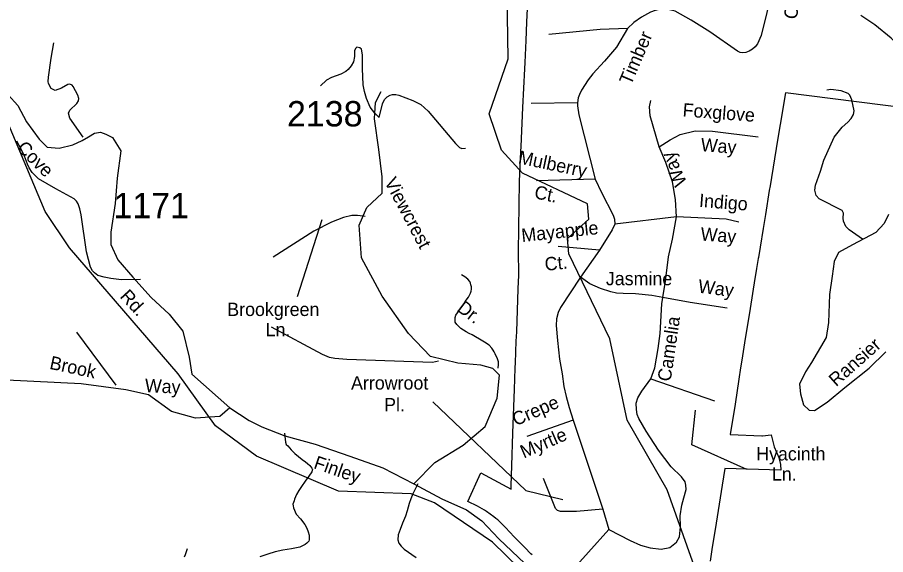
# Model space of a CAD drawing. Extents: x 884530 to 1028605, y 526725 to 653634.
# Drawn here: x 952140 to 956415, y 581635 to 584283 of the extents above; entities that cross this region are included whole.
import ezdxf

# ---------------------------------------------------------------- set-up
doc = ezdxf.new("R2010")
doc.units = 0
for name, color, linetype in [('Exist Boundary Political City Limit New', 7, 'Continuous'), ('Exist Hydrographic Creek Single Shore', 7, 'Continuous'), ('Exist Road Non-System Type 51', 7, 'Continuous'), ('Exist Road Non-System Type 51 Label', 7, 'Continuous'), ('Exist Road Secondary Type 51 Attributed', 7, 'Continuous'), ('Exist Road Secondary Type 51 Label', 7, 'Continuous'), ('Exist Road Secondary Type 51 Number Label', 7, 'Continuous'), ('Map Preparation Boundary City Limit Buffer Line', 7, 'Continuous')]:
    doc.layers.add(name, color=color, linetype=linetype)

msp = doc.modelspace()

# ---------------------------------------------------------------- linework, layer by layer
at = {"layer": 'Exist Boundary Political City Limit New'}
for points in [[(954673.9, 581634.4), (954668.2, 581640.3), (954638.4, 581670.3), (954621.4, 581686.8), (954596.8, 581712), (954586.9, 581722.4), (954563.5, 581747.8), (954544.7, 581768.1), (954535.1, 581778.1), (954525.4, 581787.8), (954515.4, 581797.2), (954505.2, 581806.4), (954496, 581814.1), (954486.4, 581821.3), (954449.9, 581847.9), (954439.7, 581854.9), (954429.2, 581861.2), (954417.3, 581867.8), (954405.1, 581874), (954357.6, 581897.2), (954421.9, 582038.4), (954570.8, 581957.7), (954571.1, 581975.4), (954574.8, 582073.8), (954580.2, 582233.7), (954587.8, 582450.8), (954589.4, 582500), (954591.4, 582556.4), (954592.2, 582580.9), (954593.9, 582633.5), (954594.1, 582634.9), (954595.9, 582687.1), (954599.4, 582732.9), (954606.1, 582945.1), (954608.4, 583013.2), (954608.1, 583134.8), (954609.4, 583239.8), (954609.4, 583242.4), (954612.2, 583471.9), (954612.3, 583473.8), (954619.2, 583622.1), (954620.4, 583646.3), (954629.3, 583838.9), (954638.2, 584029.6), (954639.7, 584061.2), (954644.8, 584169.1), (954648.9, 584258.8), (954656.9, 584430.1)], [(956633.9, 583821.1), (955920.9, 583911.3), (955895.4, 583755.1), (955882.5, 583676.9), (955845.8, 583453), (955842, 583430.4), (955822.6, 583312.1), (955811.2, 583242.5), (955796.4, 583150.5), (955788.2, 583100.1), (955787.2, 583094.5), (955779.4, 583046.1), (955777.4, 583033.6), (955771.4, 582996.8), (955747.2, 582848), (955743.8, 582826.9), (955723.4, 582701), (955705.9, 582593.4), (955699.9, 582556.4), (955691.6, 582500), (955673.5, 582376.4), (955649.8, 582228.1), (955804.9, 582220.8), (955807.7, 582220.7), (955851.6, 582225.2), (955865.6, 582167.5), (955888.8, 582114.9), (955897.6, 582079.8), (955898.4, 582052.1), (955622.9, 582059.5), (955609.7, 581977.2), (955579.9, 581791.1), (955559.2, 581660.9), (955550.1, 581603.9)]]:
    msp.add_lwpolyline(points, dxfattribs=at)
at = {"layer": 'Exist Hydrographic Creek Single Shore'}
for points in [[(955834.6, 581131.8), (955791.6, 581099.8), (955650, 581102.6), (955592.7, 581130), (955339.4, 581046.5), (955190.1, 581069.3), (955010.6, 581177.9), (954478.9, 581697.2), (954193.9, 581890), (954078.8, 581935), (953720.6, 581948.7), (953318.2, 582120.9), (953115.1, 582269.4), (952932.6, 582525.7), (952396.2, 583146.9), (952277.4, 583326.5), (952046.7, 583869.4), (951703, 584279.9), (951572.7, 584600.8), (951405.7, 584824.1)], [(955834.6, 581131.8), (955796.4, 581230.9), (955577.8, 581415.9), (955482.7, 581552.3), (955338.8, 581955.6), (955142.4, 582297.5), (955056.8, 582699.6), (954855, 583117.2), (954849.3, 583192.8), (954953, 583289.2), (954947.3, 583364.7), (954627.6, 583515.5), (954523.2, 583629.2), (954462.8, 583807.6), (954556, 584078.1), (954550.8, 584396.6)]]:
    msp.add_lwpolyline(points, dxfattribs=at)
at = {"layer": 'Exist Road Non-System Type 51'}
for p, q in [((954897.2, 583861.8), (954669.6, 583858.6)), ((954985.2, 583485.2), (954695.8, 583477.4)), ((955384.7, 583299.5), (955081.3, 583263.7)), ((955006.7, 583135.4), (954803.1, 583154.5)), ((955006.7, 583135.4), (954911.8, 583002.2)), ((952626.7, 582469.9), (952432.5, 582732.2)), ((955258.8, 582501.8), (955572.7, 582393.8)), ((954877.1, 582297.4), (954648.7, 582217.9)), ((954877.1, 582297.4), (955022.7, 581860)), ((955022.7, 581860), (955052.2, 581759.1)), ((955052.2, 581759.1), (954797.1, 581475.9))]:
    msp.add_line(p, q, dxfattribs=at)
for points in [[(955893.6, 584599.9), (955829.3, 584306.6), (955801.1, 584193.1), (955784.2, 584151.6), (955773, 584137.5), (955758.8, 584125.6), (955742.5, 584116), (955727.1, 584109.3), (955710.6, 584108.5), (955698.9, 584110.1), (955686.1, 584116), (955549.6, 584212.1), (955456.5, 584268.4), (955377.9, 584312.6), (955351, 584320.6), (955325.4, 584324.2), (955302.8, 584321.7), (955280.3, 584316.2), (955257.2, 584308), (955212.5, 584283.7), (955175.6, 584258.2), (955144.1, 584227.9)], [(956644, 584345.2), (956726.3, 584230.7), (956746.6, 584194.6), (956752.7, 584177.4), (956755.3, 584142.4), (956745.2, 584111.6), (956730.9, 584089.4), (956705, 584070.6), (956663.7, 584059.2), (956629.9, 584060), (956599.1, 584067.5), (956540, 584091.6), (956511.2, 584111.8), (956442, 584179.8), (956362.2, 584246.8), (956291.8, 584292.6)], [(955144.1, 584227.9), (955009.2, 584223.6), (954755.8, 584197.9)], [(955144.1, 584227.9), (955090.5, 584136.1), (955030.9, 584066.2), (954973.4, 584004.6), (954949.8, 583974.9), (954916.9, 583924.6), (954907.5, 583903.2), (954900.6, 583885.6), (954897.2, 583861.8)], [(952464.2, 583691.7), (952398.6, 583786.8), (952391.2, 583810.9), (952399.2, 583825.5), (952432.6, 583857.9), (952441.8, 583872.2), (952442.7, 583882.9), (952438.3, 583898.8), (952415.5, 583942), (952409.7, 583949.5), (952399.1, 583953.5), (952388.2, 583951.9), (952358, 583934.7), (952326.9, 583923.2), (952306.7, 583933.1), (952293.9, 583956.6), (952291.4, 583966.2), (952293.5, 583988.1), (952306.6, 584081.8), (952320.2, 584157.7)], [(953921.5, 583789), (953899.4, 583810.2), (953877.4, 583840.4), (953859.4, 583883.8), (953848.8, 583918), (953842.2, 583949.9), (953839.2, 584031.4), (953839.2, 584098.5), (953834.1, 584125.5), (953825.9, 584132.7), (953812.1, 584135.3), (953804.9, 584129.6), (953800.5, 584118.2), (953799.4, 584090.4), (953794.2, 584063.9), (953783.7, 584043.7), (953769.2, 584026.4), (953758, 584016.7), (953733.1, 584003.1), (953687.2, 583986.7), (953661.5, 583973.3), (953632.5, 583946.2)], [(956301.4, 583189.1), (956235.2, 583235.7), (956218.5, 583252.9), (956206.7, 583278.5), (956204.9, 583293.7), (956207.5, 583317.4), (956200.1, 583331.7), (956088.1, 583389.3), (956073.3, 583404.3), (956065.9, 583430.7), (956068.9, 583456.7), (956093.3, 583524.9), (956109.6, 583579.8), (956161.6, 583691.8), (956200.1, 583741.5), (956229, 583766), (956245.4, 583784.5), (956257.1, 583804.8), (956259.5, 583822.3), (956247.6, 583876.1), (956238.1, 583900.1), (956230.1, 583907.1), (956196.2, 583920.6), (956144.7, 583927.6), (956125.3, 583924.5)], [(953921.5, 583789), (953938.6, 583856.8), (953948.4, 583878), (953961.4, 583891.1), (953975.4, 583899.2), (953987.6, 583902.5), (954003.1, 583902.5), (954017.8, 583899.2), (954086.4, 583873.9), (954126.4, 583852.7), (954162.4, 583820.1), (954297.3, 583661), (954308.5, 583650.2), (954316.7, 583642.1), (954328.1, 583637.1), (954346.8, 583638)], [(954897.2, 583861.8), (954897, 583846.4), (954904.5, 583802.4), (954985.2, 583485.2)], [(955300.5, 583645.4), (955255.2, 583797.7), (955252.9, 583841.6), (955258.3, 583872.7)], [(955300.5, 583645.4), (955354.3, 583679.6), (955403.5, 583705.1), (955477.2, 583723.5), (955563, 583721.6), (955787.8, 583694.1)], [(952746.5, 582990.7), (952652.7, 582989.1), (952600.5, 582995.5), (952566.9, 583001.9), (952537.2, 583010.7), (952519.5, 583023.6), (952510.7, 583034), (952499.5, 583051.6), (952480.3, 583127.1), (952454.5, 583309.9), (952448.2, 583338.8), (952439.3, 583363.7), (952431.4, 583377.3), (952419.3, 583388.6), (952329.4, 583438.2), (952244.3, 583487.2), (952213.9, 583517.7), (952198.7, 583541), (952189.7, 583559.6), (952175.4, 583599.5), (952161, 583630.8), (952136.9, 583673.3)], [(955384.7, 583299.5), (955379.8, 583385.9), (955365.3, 583472.1), (955333.2, 583567.1), (955300.5, 583645.4)], [(954985.2, 583485.2), (955015.5, 583419.8), (955073.9, 583308.6), (955080.2, 583288.8), (955081.3, 583263.7)], [(953852.1, 583301.6), (953814, 583306.2), (953787.6, 583306.4), (953745.9, 583296.6), (953687.1, 583273.8), (953599.7, 583228.9), (953398.9, 583100.7)], [(955318.4, 582902.3), (955331.7, 582982.4), (955346.5, 583103.3), (955365.9, 583189.9), (955384.7, 583299.5)], [(955691.4, 583273.9), (955628.8, 583288.3), (955384.7, 583299.5)], [(955081.3, 583263.7), (955068.8, 583236.1), (955006.7, 583135.4)], [(954507.7, 582553.6), (954509.3, 582572.4), (954508.5, 582586.2), (954503.7, 582601), (954492.1, 582624.5), (954488.2, 582634.1), (954483.2, 582642.6), (954476.7, 582653.2), (954462.9, 582667.3), (954439.9, 582682), (954414.8, 582697.1), (954396.4, 582707.9), (954378.7, 582717.9), (954364.4, 582725.7), (954348.9, 582733.5), (954323.2, 582750.4), (954303.6, 582769.2), (954296.3, 582781.4), (954294.7, 582792.9), (954295.5, 582803.5), (954299.6, 582814.9), (954307.2, 582826.6), (954317.5, 582841.9), (954329.7, 582859), (954340.4, 582872.8), (954350, 582888.6), (954361.4, 582904.4), (954370.7, 582923.7), (954374.3, 582934.3), (954376.3, 582944), (954375.7, 582954.3), (954373.1, 582964.2), (954370.8, 582973.6), (954367.3, 582980.6), (954358.3, 582992.9), (954343.7, 583005.1), (954327.3, 583014.1)], [(954911.8, 583002.2), (954814.4, 582853.5), (954802.1, 582828.9), (954793.9, 582797.1), (954792.8, 582765.2), (954799, 582691.4), (954809.2, 582599.1), (954821.5, 582526.3), (954829.7, 582464.7), (954842, 582415.4), (954856.9, 582360.2), (954877.1, 582297.4)], [(955318.4, 582902.3), (955263.7, 582913), (955182.6, 582920.2), (955121.8, 582921.4), (955089.3, 582923.2), (955061.7, 582930.4), (955010.3, 582946.9), (954958, 582969.4), (954911.8, 583002.2)], [(955258.8, 582501.8), (955278.4, 582556.5), (955295.1, 582651.5), (955304.1, 582725.5), (955313.4, 582871), (955318.4, 582902.3)], [(955634.2, 582850.4), (955452.5, 582878.1), (955318.4, 582902.3)], [(954213, 582588.8), (954184.4, 582583), (953763, 582597.7), (953702.7, 582601.8), (953676.5, 582607.5), (953643.1, 582622.2), (953391.6, 582756.9)], [(955052.2, 581759.1), (955157, 581704.9), (955207.9, 581682.4), (955255.5, 581669.2), (955309.4, 581662.9), (955352.4, 581670.4), (955385.3, 581696.4), (955399.6, 581723.9), (955404.3, 581773.2), (955403.3, 581826.5), (955411.5, 581878.8), (955420.7, 581915.8), (955432, 581956.8), (955431.7, 581977.1), (955428, 581993.7), (955409.5, 582018.8), (955359.6, 582067.4), (955296.5, 582149.7), (955236.5, 582244), (955199.1, 582305.6), (955190.8, 582326.2), (955187.8, 582350.8), (955186.8, 582382.6), (955194, 582408.3), (955214.5, 582441.1), (955258.8, 582501.8)], [(953455.4, 582233.4), (953460.4, 582189.8), (953463.2, 582178.7), (953471.5, 582171.2), (953479.3, 582162.4), (953488, 582152.5), (953496.5, 582143.3), (953505.7, 582134.2), (953523.7, 582118.5), (953541.9, 582104.3), (953558.5, 582092.7), (953569.1, 582084.9), (953580.1, 582074.5), (953589.8, 582062.3), (953593.3, 582054.9), (953590.7, 582042.8), (953575.2, 582022.2), (953557.5, 581997.1), (953539.5, 581970.9), (953526.2, 581951.5), (953514.9, 581932), (953504.8, 581908.4), (953502.3, 581901.4), (953499.2, 581893), (953496.9, 581884.2), (953497.4, 581875.4), (953499.2, 581865.9), (953513.4, 581835.4), (953534.1, 581811.4), (953555.3, 581783.9), (953565.1, 581765.9), (953572.1, 581748.6), (953576.4, 581732), (953577.1, 581726.3), (953577.4, 581720.2), (953577.2, 581714), (953576.4, 581708.2), (953574.4, 581702.6), (953570.5, 581696.9), (953564.6, 581691.3), (953556.9, 581685.4), (953530.1, 581672), (953490.3, 581663.8), (953447.6, 581657), (953408.6, 581649), (953373.1, 581638.6), (953334, 581624.9)], [(955022.7, 581860), (954892, 581848.1), (954813.9, 581848.6), (954799.7, 581852.8), (954789.9, 581862.8), (954730.3, 582010.3)], [(954111.5, 581984.8), (954087.1, 581935.2), (954077.4, 581910.1), (954068.5, 581886.8), (954059.4, 581851.9), (954051.7, 581824.3), (954035.5, 581790.7), (954025.2, 581759.7), (954015.5, 581733.9), (954012.9, 581708.1), (954018.8, 581692.6), (954030.3, 581677.8), (954045.2, 581662.3), (954103.9, 581621.6)], [(952962.5, 581624.1), (952967.4, 581636.5), (952972.3, 581650.9), (952977.4, 581666.3)]]:
    msp.add_lwpolyline(points, dxfattribs=at)
at = {"layer": 'Exist Road Non-System Type 51 Label'}
for points in [[(953519.3, 582908.2), (953640, 583286.8)], [(954185.8, 582388.4), (954644, 581952), (954826.1, 581907.8)], [(955731.8, 582054.8), (955461.3, 582176.3), (955477.9, 582347.6)]]:
    msp.add_lwpolyline(points, dxfattribs=at)
at = {"layer": 'Exist Road Secondary Type 51 Attributed'}
for points in [[(952094.2, 583900.5), (952142, 583848.4), (952185, 583768.8), (952247.9, 583682.2), (952287.2, 583643.3), (952345.8, 583637.9), (952414.1, 583654.9), (952460.1, 583675.3), (952491, 583694.3), (952519.9, 583711.7), (952549.1, 583717.9), (952575.2, 583707.1), (952608.9, 583690.2), (952649.7, 583625.4), (952631.8, 583490), (952622.3, 583365.8), (952601.1, 583224.4), (952601.1, 583163), (952635, 583087.6), (952708.1, 583002.1), (952799, 582903.2), (952888, 582819.6), (952955.5, 582736.7), (952986, 582608), (952999.1, 582525), (953186.4, 582358.5)], [(954092.8, 581983.9), (954194.9, 582088.8), (954335.1, 582175.1), (954442.9, 582266.8), (954502.2, 582407.1), (954513, 582520.4), (954480.6, 582552.7), (954421.3, 582568.9), (954308.1, 582579.7), (954173.3, 582612.1), (954065.5, 582725.4), (953936.2, 582908.8), (953833.7, 583097.6), (953823, 583259.4), (953860.7, 583345.7), (953936.2, 583415.8), (953936.2, 583496.7), (953920, 583631.6), (953898.4, 583782.6), (953903.8, 583863.5), (953931.9, 583917.2)], [(956428.9, 583312), (956407.7, 583267.5), (956366.7, 583222.5), (956251.5, 583162.2), (956182.9, 583124), (956161.9, 583080.2), (956151.5, 583008.4), (956139.1, 582916.5), (956133.8, 582778.5), (956121.5, 582706), (956049, 582582.2), (956020.7, 582536.2), (955990.6, 582476), (955995.9, 582428.3), (956010.1, 582373.4), (956038.4, 582346.9), (956064.9, 582345.1), (956126.8, 582387.6), (956213.4, 582458.3), (956333.6, 582553.8), (956414.9, 582635.2)], [(953186.4, 582358.5), (953137.5, 582316.3), (953017.4, 582307.3), (952899.5, 582340.7), (952786.1, 582423.1), (952674.9, 582447.6), (952454.7, 582476.5), (951820.8, 582507.7), (951704.9, 582520)], [(953186.4, 582358.5), (953282.1, 582296.2), (953344.4, 582265.1), (953456.7, 582221.7), (953607.1, 582179.4), (953777.2, 582120.9), (953939.1, 582062.5), (954092.8, 581983.9)], [(954092.8, 581983.9), (954230.1, 581910.9), (954352.1, 581856), (954426.1, 581802), (954511, 581713.6), (954638.8, 581591.6)]]:
    msp.add_lwpolyline(points, dxfattribs=at)
at = {"layer": 'Map Preparation Boundary City Limit Buffer Line'}
for points in [[(954673.9, 581634.4), (954668.2, 581640.3), (954638.4, 581670.3), (954621.4, 581686.8), (954596.8, 581712), (954586.9, 581722.4), (954563.5, 581747.8), (954544.7, 581768.1), (954535.1, 581778.1), (954525.4, 581787.8), (954515.4, 581797.2), (954505.2, 581806.4), (954496, 581814.1), (954486.4, 581821.3), (954449.9, 581847.9), (954439.7, 581854.9), (954429.2, 581861.2), (954417.3, 581867.8), (954405.1, 581874), (954357.6, 581897.2), (954421.9, 582038.4), (954570.8, 581957.7), (954571.1, 581975.4), (954574.8, 582073.8), (954580.2, 582233.7), (954587.8, 582450.8), (954589.4, 582500), (954591.4, 582556.4), (954592.2, 582580.9), (954593.9, 582633.5), (954594.1, 582634.9), (954595.9, 582687.1), (954599.4, 582732.9), (954606.1, 582945.1), (954608.4, 583013.2), (954608.1, 583134.8), (954609.4, 583239.8), (954609.4, 583242.4), (954612.2, 583471.9), (954612.3, 583473.8), (954619.2, 583622.1), (954620.4, 583646.3), (954629.3, 583838.9), (954638.2, 584029.6), (954639.7, 584061.2), (954644.8, 584169.1), (954648.9, 584258.8), (954656.9, 584430.1)], [(956633.9, 583821.1), (955920.9, 583911.3), (955895.4, 583755.1), (955882.5, 583676.9), (955845.8, 583453), (955842, 583430.4), (955822.6, 583312.1), (955811.2, 583242.5), (955796.4, 583150.5), (955788.2, 583100.1), (955787.2, 583094.5), (955779.4, 583046.1), (955777.4, 583033.6), (955771.4, 582996.8), (955747.2, 582848), (955743.8, 582826.9), (955723.4, 582701), (955705.9, 582593.4), (955699.9, 582556.4), (955691.6, 582500), (955673.5, 582376.4), (955649.8, 582228.1), (955804.9, 582220.8), (955807.7, 582220.7), (955851.6, 582225.2), (955865.6, 582167.5), (955888.8, 582114.9), (955897.6, 582079.8), (955898.4, 582052.1), (955622.9, 582059.5), (955609.7, 581977.2), (955579.9, 581791.1), (955559.2, 581660.9), (955550.1, 581603.9)]]:
    msp.add_lwpolyline(points, dxfattribs=at)

# ---------------------------------------------------------------- texts
at = {"layer": 'Exist Road Non-System Type 51 Label'}
for s, rotation, p in [('Creek', 78.1151, (955974.8, 584268.7)), ('Timber', 66.8078, (955160.9, 583945.1)), ('Foxglove', 355.5976, (955413.6, 583795.1)), ('Way', 355.5976, (955502.6, 583623.7)), ('Mulberry', 348.1691, (954602, 583563.5)), ('Way', 113.8852, (955438.2, 583467.6)), ('Ct.', 348.1691, (954681.4, 583392.1)), ('Indigo', 355.6268, (955494.7, 583348.8)), ('Mayapple', 5.9111, (954624.8, 583175.7)), ('Way', 355.6268, (955501.7, 583183.7)), ('Ct.', 5.9111, (954739.5, 583033.6)), ('Way', 352.6418, (955488.6, 582927)), ('Camelia', 81.5799, (955356, 582485.9)), ('Crepe', 23.3512, (954593.8, 582268.1)), ('Myrtle', 23.3512, (954633.2, 582108.8))]:
    msp.add_text(s, height=65.62, rotation=rotation, dxfattribs=at).set_placement(p)
for s, p in [('Jasmine', (955037.4, 582963)), ('Brookgreen', (953173.6, 582811.3)), ('Ln.', (953362.5, 582711.4)), ('Arrowroot', (953782.9, 582448.9)), ('Pl.', (953945.6, 582341.7)), ('Hyacinth', (955777.2, 582099.7)), ('Ln.', (955854.7, 582000.3))]:
    msp.add_text(s, height=65.62, dxfattribs=at).set_placement(p)
at = {"layer": 'Exist Road Secondary Type 51 Label'}
for s, rotation, p in [('Cove', 315.2912, (952133.2, 583634.2)), ('Viewcrest', 297.978, (953945.2, 583472.5)), ('Rd.', 312.5617, (952641.3, 582905.1)), ('Dr.', 322.6949, (954300.4, 582840.1)), ('Ransier', 41.4621, (956170.6, 582460.3)), ('Brook', 347.895, (952295.3, 582551.4)), ('Way', 357.0764, (952766.6, 582437)), ('Finley', 341.0077, (953594.6, 582062.3))]:
    msp.add_text(s, height=65.62, rotation=rotation, dxfattribs=at).set_placement(p)
at = {"layer": 'Exist Road Secondary Type 51 Number Label'}
for s, p in [('2138', (953467.6, 583745.3)), ('1171', (952613.1, 583293.1))]:
    msp.add_text(s, height=125, dxfattribs=at).set_placement(p)

doc.saveas('drawing.dxf')
